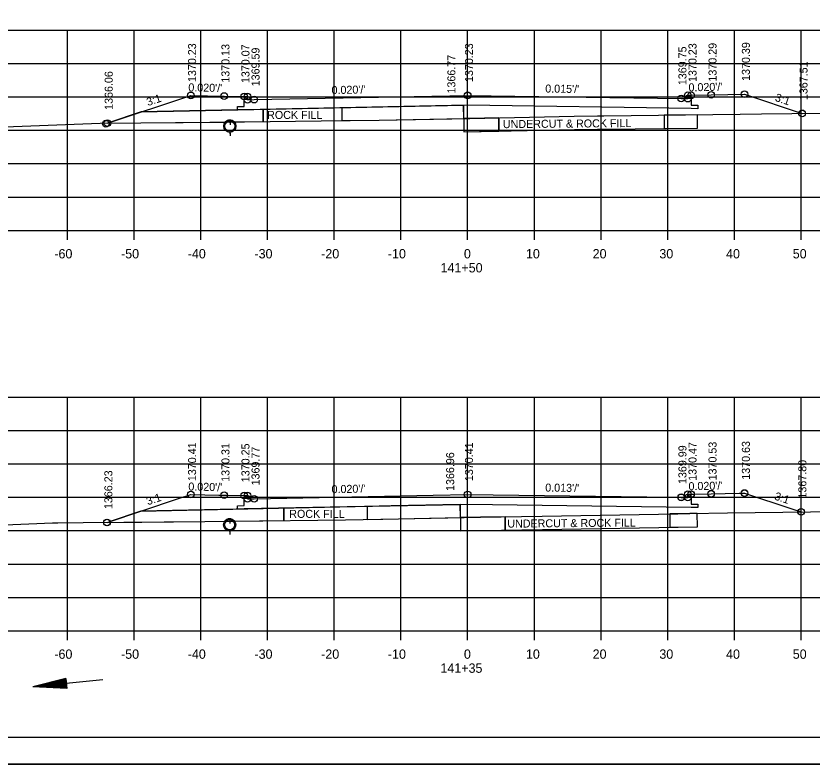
# Model space of a CAD drawing. Extents: x 1374311 to 1383814, y 384102 to 406278.
# Drawn here: x 1381560.9 to 1381680.3, y 389444.7 to 389556.8 of the extents above; entities that cross this region are included whole.
import ezdxf

# ---------------------------------------------------------------- set-up
doc = ezdxf.new("R2010")
doc.units = 0
for name, color, linetype in [('R_Axis', 7, 'Continuous'), ('R_Axis Annot', 7, 'Continuous'), ('R_Border', 7, 'Continuous'), ('R_Draft', 7, 'Continuous'), ('R_Exist Surface', 7, 'Continuous'), ('R_Fin Surface', 7, 'Continuous'), ('R_Grid', 7, 'Continuous'), ('R_No Plot', 7, 'Continuous'), ('R_Water', 7, 'Continuous'), ('R_Xsect Elev', 7, 'Continuous'), ('R_Xsect Slope', 7, 'Continuous')]:
    doc.layers.add(name, color=color, linetype=linetype)

msp = doc.modelspace()

# ---------------------------------------------------------------- linework, layer by layer
at = {"layer": 'R_Axis'}
for p, q in [((1381488.66, 389524.69), (1381768.66, 389524.69)), ((1381568.66, 389523.29), (1381568.66, 389524.69)), ((1381578.66, 389523.29), (1381578.66, 389524.69)), ((1381588.66, 389523.29), (1381588.66, 389524.69)), ((1381598.66, 389523.29), (1381598.66, 389524.69)), ((1381608.66, 389523.29), (1381608.66, 389524.69)), ((1381618.66, 389523.29), (1381618.66, 389524.69)), ((1381628.66, 389523.29), (1381628.66, 389524.69)), ((1381638.66, 389523.29), (1381638.66, 389524.69)), ((1381648.66, 389523.29), (1381648.66, 389524.69)), ((1381658.66, 389523.29), (1381658.66, 389524.69)), ((1381668.66, 389523.29), (1381668.66, 389524.69)), ((1381678.66, 389523.29), (1381678.66, 389524.69)), ((1381488.66, 389464.69), (1381768.66, 389464.69)), ((1381568.66, 389463.29), (1381568.66, 389464.69)), ((1381578.66, 389463.29), (1381578.66, 389464.69)), ((1381588.66, 389463.29), (1381588.66, 389464.69)), ((1381598.66, 389463.29), (1381598.66, 389464.69)), ((1381608.66, 389463.29), (1381608.66, 389464.69)), ((1381618.66, 389463.29), (1381618.66, 389464.69)), ((1381628.66, 389463.29), (1381628.66, 389464.69)), ((1381638.66, 389463.29), (1381638.66, 389464.69)), ((1381648.66, 389463.29), (1381648.66, 389464.69)), ((1381658.66, 389463.29), (1381658.66, 389464.69)), ((1381668.66, 389463.29), (1381668.66, 389464.69)), ((1381678.66, 389463.29), (1381678.66, 389464.69))]:
    msp.add_line(p, q, dxfattribs=at)
at = {"layer": 'R_Border'}
msp.add_line((1381786.84, 389448.69), (1381470.66, 389448.69), dxfattribs=at)
at = {"layer": 'R_Draft'}
for p, q in [((1381568.4, 389457.55), (1381563.5, 389456.31)), ((1381568.41, 389457.42), (1381564.33, 389456.39)), ((1381568.42, 389457.3), (1381565.18, 389456.48)), ((1381568.44, 389457.17), (1381566.01, 389456.56)), ((1381568.51, 389456.43), (1381566.01, 389456.56)), ((1381568.45, 389457.04), (1381566.86, 389456.64)), ((1381568.5, 389456.56), (1381566.86, 389456.64)), ((1381568.46, 389456.92), (1381567.69, 389456.72)), ((1381568.48, 389456.69), (1381567.69, 389456.72)), ((1381568.4, 389457.55), (1381568.55, 389456.06)), ((1381568.55, 389456.06), (1381563.5, 389456.31)), ((1381568.53, 389456.18), (1381564.33, 389456.39)), ((1381568.52, 389456.31), (1381565.18, 389456.48))]:
    msp.add_line(p, q, dxfattribs=at)
at = {"layer": 'R_Exist Surface'}
for p, q in [((1381593.01, 389541.2), (1381593.04, 389540.68)), ((1381593.01, 389539.37), (1381593.04, 389538.85)), ((1381593.02, 389481.46), (1381593.02, 389480.94)), ((1381593.02, 389479.63), (1381593.02, 389479.11))]:
    msp.add_line(p, q, dxfattribs=at)
for points in [[(1381488.66, 389539.24), (1381519.04, 389539.8), (1381526.82, 389539.94), (1381541.56, 389540.06), (1381543.27, 389540.09), (1381549.69, 389540.13), (1381560.6, 389540.24), (1381573.59, 389540.74), (1381579.69, 389540.82), (1381595.22, 389540.96), (1381606.72, 389541.11), (1381615.42, 389541.2), (1381628.97, 389541.47), (1381644.63, 389541.79), (1381648.11, 389541.84), (1381649.09, 389541.85), (1381669.52, 389542.1), (1381672.73, 389542.14), (1381677.28, 389542.19), (1381693.45, 389542.38)], [(1381488.66, 389479.39), (1381502.78, 389479.65), (1381519.5, 389479.95), (1381528.78, 389480.03), (1381537.14, 389480.17), (1381549.2, 389480.24), (1381553.32, 389480.31), (1381566.4, 389480.84), (1381567.2, 389480.84), (1381571, 389480.9), (1381589.28, 389481.06), (1381593.82, 389481.12), (1381610.33, 389481.29), (1381618.31, 389481.45), (1381630.59, 389481.7), (1381639.83, 389481.87), (1381660.18, 389482.23), (1381661.98, 389482.26), (1381667.62, 389482.36), (1381684.19, 389482.56)]]:
    msp.add_lwpolyline(points, dxfattribs=at)
for centre in [(1381593.01, 389540.3), (1381592.98, 389480.55)]:
    msp.add_circle(centre, 0.917, dxfattribs=at)
at = {"layer": 'R_Fin Surface'}
for p, q in [((1381579.73, 389542.45), (1381574.65, 389540.75)), ((1381594.15, 389542.74), (1381579.73, 389542.45)), ((1381598.02, 389542.82), (1381598.02, 389540.99)), ((1381598.02, 389540.99), (1381598.02, 389542.82)), ((1381628.03, 389543.42), (1381609.79, 389543.06)), ((1381609.79, 389543.06), (1381609.79, 389541.14)), ((1381609.79, 389543.06), (1381609.79, 389541.14)), ((1381628.07, 389541.45), (1381628.03, 389543.42)), ((1381628.07, 389541.45), (1381628.11, 389539.45)), ((1381633.34, 389541.56), (1381633.34, 389539.56)), ((1381633.34, 389539.56), (1381633.34, 389541.56)), ((1381663.11, 389542.02), (1381658.14, 389541.96)), ((1381658.14, 389541.96), (1381658.14, 389539.96)), ((1381658.14, 389541.96), (1381658.14, 389539.96)), ((1381663.11, 389540.02), (1381663.11, 389542.02)), ((1381628.11, 389539.45), (1381633.34, 389539.56)), ((1381658.14, 389539.96), (1381663.11, 389540.02)), ((1381601.09, 389483.06), (1381579.65, 389482.61)), ((1381601.09, 389483.07), (1381601.09, 389481.2)), ((1381601.09, 389481.2), (1381601.09, 389483.06)), ((1381613.58, 389483.32), (1381613.58, 389481.36)), ((1381613.58, 389483.32), (1381613.58, 389481.36)), ((1381627.53, 389483.6), (1381617.21, 389483.39)), ((1381627.57, 389481.64), (1381627.53, 389483.6)), ((1381579.65, 389482.61), (1381575.07, 389481.08)), ((1381627.57, 389481.64), (1381627.61, 389479.64)), ((1381634.28, 389481.77), (1381634.28, 389479.77)), ((1381634.28, 389479.77), (1381634.28, 389481.77)), ((1381658.98, 389482.21), (1381658.98, 389480.21)), ((1381658.98, 389482.21), (1381658.98, 389480.21)), ((1381663.11, 389480.28), (1381663.09, 389482.28)), ((1381658.98, 389480.21), (1381663.11, 389480.28))]:
    msp.add_line(p, q, dxfattribs=at)
for points in [[(1381574.65, 389540.75), (1381587.15, 389544.92), (1381592.15, 389544.82), (1381595.15, 389544.76), (1381595.65, 389544.76), (1381595.66, 389544.26), (1381596.66, 389544.28), (1381628.66, 389544.92), (1381660.66, 389544.45), (1381661.66, 389544.43), (1381661.67, 389544.93), (1381662.17, 389544.93), (1381665.17, 389544.99), (1381670.17, 389545.09), (1381678.81, 389542.21)], [(1381662.17, 389544.57), (1381662.18, 389543.43), (1381663.18, 389543.43), (1381663.17, 389542.93), (1381662.17, 389542.94), (1381628.66, 389543.43), (1381595.15, 389542.76), (1381594.15, 389542.74), (1381594.16, 389543.24), (1381595.16, 389543.25), (1381595.15, 389544.4)], [(1381579.73, 389542.45), (1381628.03, 389543.44)], [(1381598.02, 389542.82), (1381595.15, 389542.76), (1381594.15, 389542.74)], [(1381628.03, 389543.44), (1381628.11, 389539.45), (1381644.66, 389539.79), (1381648.14, 389539.84), (1381649.11, 389539.85), (1381663.11, 389540.02), (1381663.11, 389542.02)], [(1381609.79, 389541.14), (1381615.42, 389541.2), (1381628.07, 389541.45)], [(1381633.34, 389541.56), (1381628.97, 389541.47), (1381628.07, 389541.45)], [(1381574.65, 389540.75), (1381579.69, 389540.82), (1381592.35, 389540.93)], [(1381574.65, 389540.75), (1381574.65, 389540.75)], [(1381593.66, 389540.94), (1381595.22, 389540.96), (1381598.02, 389540.99)], [(1381574.6, 389480.92), (1381585.14, 389484.44), (1381587.15, 389485.11), (1381591.34, 389485.02), (1381592.15, 389485.01), (1381592.63, 389485), (1381595.15, 389484.95), (1381595.23, 389484.95), (1381595.65, 389484.95), (1381595.65, 389484.87), (1381595.66, 389484.45), (1381595.82, 389484.45), (1381596.66, 389484.47), (1381623.51, 389485), (1381628.66, 389485.11), (1381655.51, 389484.76), (1381660.66, 389484.68), (1381660.82, 389484.68), (1381661.66, 389484.66), (1381661.66, 389484.74), (1381661.67, 389485.16), (1381661.75, 389485.16), (1381662.17, 389485.16), (1381662.65, 389485.17), (1381665.17, 389485.22), (1381669.36, 389485.3), (1381670.17, 389485.32), (1381677.25, 389482.96), (1381678.64, 389482.5)], [(1381662.17, 389484.81), (1381662.18, 389483.67), (1381663.18, 389483.67), (1381663.17, 389483.17), (1381662.17, 389483.18), (1381628.66, 389483.62), (1381595.15, 389482.95), (1381594.15, 389482.93), (1381594.16, 389483.43), (1381595.16, 389483.44), (1381595.15, 389484.59)], [(1381579.65, 389482.61), (1381611.81, 389483.29), (1381627.53, 389483.6)], [(1381617.21, 389483.39), (1381613.58, 389483.32), (1381613.58, 389483.32)], [(1381627.53, 389483.6), (1381627.61, 389479.64), (1381630.63, 389479.7), (1381639.87, 389479.87), (1381663.11, 389480.28), (1381663.09, 389482.28)], [(1381613.58, 389481.36), (1381618.31, 389481.45), (1381627.57, 389481.64)], [(1381634.28, 389481.77), (1381630.59, 389481.7), (1381627.57, 389481.64)], [(1381663.09, 389482.28), (1381661.98, 389482.26), (1381660.18, 389482.23), (1381658.98, 389482.21)], [(1381575.1, 389480.93), (1381575.1, 389480.93), (1381589.28, 389481.06), (1381592.24, 389481.1)], [(1381593.7, 389481.12), (1381593.82, 389481.12), (1381601.09, 389481.2)], [(1381627.61, 389479.64), (1381630.63, 389479.7), (1381634.28, 389479.77)]]:
    msp.add_lwpolyline(points, dxfattribs=at)
for centre, radius, start, end in [((1381593.01, 389540.3), 0.917, 44.9703, 136.0713), ((1381574.6, 389480.92), 0.5, 1.0968, 18.4349), ((1381592.98, 389480.55), 0.917, 38.3437, 143.1836)]:
    msp.add_arc(centre, radius, start, end, dxfattribs=at)
at = {"layer": 'R_Grid'}
for p, q in [((1381488.66, 389554.69), (1381768.66, 389554.69)), ((1381568.66, 389524.69), (1381568.66, 389554.69)), ((1381578.66, 389524.69), (1381578.66, 389554.69)), ((1381588.66, 389524.69), (1381588.66, 389554.69)), ((1381598.66, 389524.69), (1381598.66, 389554.69)), ((1381608.66, 389524.69), (1381608.66, 389554.69)), ((1381618.66, 389524.69), (1381618.66, 389554.69)), ((1381628.66, 389524.69), (1381628.66, 389554.69)), ((1381638.66, 389524.69), (1381638.66, 389554.69)), ((1381648.66, 389524.69), (1381648.66, 389554.69)), ((1381658.66, 389524.69), (1381658.66, 389554.69)), ((1381668.66, 389524.69), (1381668.66, 389554.69)), ((1381678.66, 389524.69), (1381678.66, 389554.69)), ((1381488.66, 389549.69), (1381768.66, 389549.69)), ((1381488.66, 389544.69), (1381768.66, 389544.69)), ((1381488.66, 389539.69), (1381768.66, 389539.69)), ((1381488.66, 389534.69), (1381768.66, 389534.69)), ((1381488.66, 389529.69), (1381768.66, 389529.69)), ((1381488.66, 389524.69), (1381768.66, 389524.69)), ((1381488.66, 389499.69), (1381768.66, 389499.69)), ((1381568.66, 389464.69), (1381568.66, 389499.69)), ((1381578.66, 389464.69), (1381578.66, 389499.69)), ((1381588.66, 389464.69), (1381588.66, 389499.69)), ((1381598.66, 389464.69), (1381598.66, 389499.69)), ((1381608.66, 389464.69), (1381608.66, 389499.69)), ((1381618.66, 389464.69), (1381618.66, 389499.69)), ((1381628.66, 389464.69), (1381628.66, 389499.69)), ((1381638.66, 389464.69), (1381638.66, 389499.69)), ((1381648.66, 389464.69), (1381648.66, 389499.69)), ((1381658.66, 389464.69), (1381658.66, 389499.69)), ((1381668.66, 389464.69), (1381668.66, 389499.69)), ((1381678.66, 389464.69), (1381678.66, 389499.69)), ((1381488.66, 389494.69), (1381768.66, 389494.69)), ((1381488.66, 389489.69), (1381768.66, 389489.69)), ((1381488.66, 389484.69), (1381768.66, 389484.69)), ((1381488.66, 389479.69), (1381768.66, 389479.69)), ((1381488.66, 389474.69), (1381768.66, 389474.69)), ((1381488.66, 389469.69), (1381768.66, 389469.69)), ((1381488.66, 389464.69), (1381768.66, 389464.69))]:
    msp.add_line(p, q, dxfattribs=at)
at = {"layer": 'R_No Plot'}
msp.add_line((1381458.26, 389444.72), (1381791.59, 389444.72), dxfattribs=at)
for points in [[(1381458.25, 389658.05), (1381791.59, 389658.05), (1381791.59, 389444.71), (1381458.25, 389444.71)], [(1381704.58, 389654.15), (1381704.58, 389644.27), (1381740.31, 389644.27), (1381740.31, 389641.35), (1381763.51, 389641.35), (1381763.51, 389618.14), (1381786.84, 389618.14), (1381786.84, 389448.69), (1381470.66, 389448.69), (1381470.66, 389654.15)]]:
    msp.add_lwpolyline(points, close=True, dxfattribs=at)
for centre in [(1381587.15, 389544.92), (1381587.15, 389544.92), (1381587.15, 389544.92), (1381592.15, 389544.82), (1381592.15, 389544.82), (1381592.15, 389544.82), (1381595.15, 389544.76), (1381595.15, 389544.76), (1381595.15, 389544.76), (1381595.65, 389544.76), (1381595.65, 389544.76), (1381595.65, 389544.76), (1381628.66, 389544.92), (1381628.66, 389544.92), (1381628.66, 389544.92), (1381660.66, 389544.45), (1381660.66, 389544.45), (1381660.66, 389544.45), (1381661.66, 389544.43), (1381661.67, 389544.93), (1381661.67, 389544.93), (1381661.67, 389544.93), (1381662.17, 389544.93), (1381662.17, 389544.93), (1381662.17, 389544.93), (1381665.17, 389544.99), (1381665.17, 389544.99), (1381665.17, 389544.99), (1381670.17, 389545.09), (1381670.17, 389545.09), (1381670.17, 389545.09), (1381595.66, 389544.26), (1381596.66, 389544.28), (1381596.66, 389544.28), (1381596.66, 389544.28), (1381678.79, 389542.22), (1381678.81, 389542.21), (1381678.82, 389542.21), (1381574.65, 389540.75), (1381574.65, 389540.75), (1381574.65, 389540.75), (1381574.65, 389540.75), (1381574.42, 389540.68), (1381574.42, 389540.68), (1381587.15, 389485.11), (1381587.15, 389485.11), (1381587.15, 389485.11), (1381592.15, 389485.01), (1381592.15, 389485.01), (1381592.15, 389485.01), (1381595.15, 389484.95), (1381595.15, 389484.95), (1381595.15, 389484.95), (1381595.65, 389484.95), (1381595.65, 389484.95), (1381595.65, 389484.95), (1381628.66, 389485.11), (1381628.66, 389485.11), (1381628.66, 389485.11), (1381660.66, 389484.69), (1381660.66, 389484.69), (1381660.66, 389484.68), (1381661.66, 389484.67), (1381661.67, 389485.17), (1381661.67, 389485.17), (1381661.67, 389485.16), (1381662.17, 389485.17), (1381662.17, 389485.17), (1381662.17, 389485.16), (1381665.17, 389485.23), (1381665.17, 389485.23), (1381665.17, 389485.22), (1381670.17, 389485.33), (1381670.17, 389485.33), (1381670.17, 389485.32), (1381595.66, 389484.45), (1381596.66, 389484.47), (1381596.66, 389484.47), (1381596.66, 389484.47), (1381678.64, 389482.5), (1381678.65, 389482.5), (1381678.65, 389482.5), (1381574.56, 389480.91), (1381574.56, 389480.91), (1381574.6, 389480.92), (1381574.6, 389480.92), (1381574.6, 389480.92), (1381574.6, 389480.92)]:
    msp.add_circle(centre, 0.5, dxfattribs=at)
at = {"layer": 'R_Water'}
for p, q in [((1381593.01, 389541.04), (1381593.04, 389540.51)), ((1381593.01, 389539.54), (1381593.04, 389539.01)), ((1381593.02, 389481.3), (1381593.02, 389480.77)), ((1381593.02, 389479.8), (1381593.02, 389479.27)), ((1381573.95, 389457.35), (1381563.5, 389456.31))]:
    msp.add_line(p, q, dxfattribs=at)
for centre in [(1381593.01, 389540.3), (1381592.98, 389480.55)]:
    msp.add_circle(centre, 0.75, dxfattribs=at)

# ---------------------------------------------------------------- texts
at = {"layer": 'R_Axis Annot'}
for s, p in [('-60', (1381566.7, 389520.49)), ('-50', (1381576.7, 389520.49)), ('-40', (1381586.7, 389520.49)), ('-30', (1381596.7, 389520.49)), ('-20', (1381606.7, 389520.49)), ('-10', (1381616.7, 389520.49)), ('0', (1381628.1, 389520.49)), ('10', (1381637.4, 389520.49)), ('20', (1381647.4, 389520.49)), ('30', (1381657.4, 389520.49)), ('40', (1381667.4, 389520.49)), ('50', (1381677.4, 389520.49)), ('141+50', (1381624.6, 389518.39)), ('-60', (1381566.7, 389460.49)), ('-50', (1381576.7, 389460.49)), ('-40', (1381586.7, 389460.49)), ('-30', (1381596.7, 389460.49)), ('-20', (1381606.7, 389460.49)), ('-10', (1381616.7, 389460.49)), ('0', (1381628.1, 389460.49)), ('10', (1381637.4, 389460.49)), ('20', (1381647.4, 389460.49)), ('30', (1381657.4, 389460.49)), ('40', (1381667.4, 389460.49)), ('50', (1381677.4, 389460.49)), ('141+35', (1381624.58, 389458.39))]:
    msp.add_text(s, height=1.4, dxfattribs=at).set_placement(p)
at = {"layer": 'R_Fin Surface'}
for p in [(1381598.6, 389541.39), (1381601.92, 389481.61)]:
    msp.add_text('ROCK FILL', height=1.2, dxfattribs=at).set_placement(p)
for p in [(1381633.95, 389540.01), (1381634.61, 389480.14)]:
    msp.add_text('UNDERCUT & ROCK FILL', height=1.2, rotation=0.4782, dxfattribs=at).set_placement(p)
at = {"layer": 'R_Xsect Elev'}
for s, p in [('1370.23', (1381587.95, 389546.92)), ('1370.13', (1381592.95, 389546.82)), ('1370.07', (1381595.95, 389546.76)), ('1369.59', (1381597.46, 389546.28)), ('1370.23', (1381629.46, 389546.92)), ('1369.75', (1381661.46, 389546.45)), ('1370.23', (1381662.97, 389546.93)), ('1370.29', (1381665.97, 389546.99)), ('1370.39', (1381670.97, 389547.09)), ('1366.77', (1381626.82, 389545.2)), ('1367.51', (1381679.61, 389544.21)), ('1366.06', (1381575.45, 389542.75)), ('1370.41', (1381587.95, 389487.11)), ('1370.31', (1381592.95, 389487.01)), ('1370.25', (1381595.95, 389486.95)), ('1370.41', (1381629.46, 389487.11)), ('1369.99', (1381661.46, 389486.68)), ('1370.47', (1381662.97, 389487.16)), ('1370.53', (1381665.97, 389487.22)), ('1370.63', (1381670.97, 389487.32)), ('1369.77', (1381597.46, 389486.47)), ('1366.96', (1381626.64, 389485.64)), ('1367.80', (1381679.44, 389484.5)), ('1366.23', (1381575.4, 389482.92))]:
    msp.add_text(s, height=1.2, rotation=90, dxfattribs=at).set_placement(p)
at = {"layer": 'R_Xsect Slope'}
for s, rotation, p in [("0.020'/'", 358.8542, (1381586.78, 389545.53)), ("0.020'/'", 1.1458, (1381608.27, 389545.11)), ("0.015'/'", 359.155, (1381640.29, 389545.35)), ("0.020'/'", 1.1458, (1381661.78, 389545.52)), ('3:1', 18.4349, (1381580.74, 389543.31)), ('3:1', 341.5651, (1381674.65, 389544.12)), ("0.020'/'", 358.8542, (1381586.78, 389485.71)), ("0.020'/'", 1.1458, (1381608.27, 389485.3)), ("0.013'/'", 359.239, (1381640.29, 389485.55)), ("0.020'/'", 1.1458, (1381661.78, 389485.75)), ('3:1', 18.4349, (1381580.72, 389483.49)), ('3:1', 341.5651, (1381674.56, 389484.38))]:
    msp.add_text(s, height=1.2, rotation=rotation, dxfattribs=at).set_placement(p)

doc.saveas('drawing.dxf')
